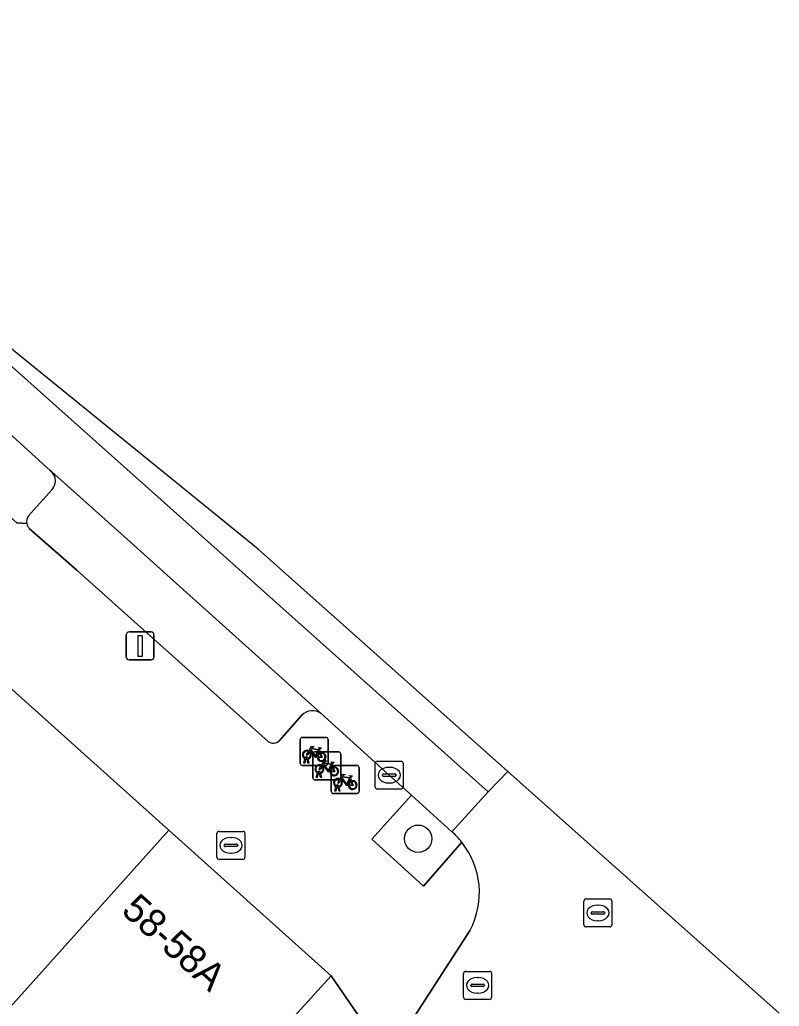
# Model space of a CAD drawing. Extents: x 161798 to 162385, y 382315 to 382833.
# Drawn here: x 162032.68 to 162059.83, y 382724.06 to 382759.31 of the extents above; entities that cross this region are included whole.
import ezdxf

# ---------------------------------------------------------------- set-up
doc = ezdxf.new("R2010")
doc.units = 0
for name, color, linetype in [('IMGEO_Boom', 7, 'Continuous'), ('IMGEO_Brandkraan', 7, 'Continuous'), ('IMGEO_Fietsenrek', 7, 'Continuous'), ('IMGEO_Groenvoorziening', 7, 'Continuous'), ('IMGEO_Kolk', 7, 'Continuous'), ('IMGEO_Lichtmast', 7, 'Continuous'), ('IMGEO_Pand', 7, 'Continuous'), ('IMGEO_Pand_nummerreeks', 7, 'Continuous'), ('IMGEO_Parkeervlak_open', 7, 'Continuous'), ('IMGEO_Rijbaan_lokaal_gesloten', 7, 'Continuous'), ('IMGEO_Rijbaan_lokaal_open', 7, 'Continuous'), ('IMGEO_Rioolput', 7, 'Continuous'), ('IMGEO_Voetpad_open', 7, 'Continuous')]:
    doc.layers.add(name, color=color, linetype=linetype)

msp = doc.modelspace()

# ---------------------------------------------------------------- linework, layer by layer
at = {"layer": 'IMGEO_Boom'}
msp.add_circle((162046.918, 382730.045), 0.489, dxfattribs=at)
at = {"layer": 'IMGEO_Brandkraan'}
for p, q in [((162039.729, 382729.381), (162039.729, 382730.233)), ((162039.804, 382730.307), (162040.656, 382730.307)), ((162040.217, 382730.087), (162040.242, 382730.087)), ((162040.73, 382730.233), (162040.73, 382729.381)), ((162039.988, 382729.801), (162039.988, 382729.813)), ((162040.426, 382729.764), (162040.028, 382729.764)), ((162040.031, 382729.85), (162040.429, 382729.85)), ((162040.472, 382729.813), (162040.472, 382729.801)), ((162040.24, 382729.527), (162040.215, 382729.527)), ((162040.656, 382729.307), (162039.804, 382729.307))]:
    msp.add_line(p, q, dxfattribs=at)
for points in [[(162039.729, 382729.381), (162039.729, 382730.233)], [(162039.804, 382730.307), (162040.656, 382730.307)], [(162040.73, 382730.233), (162040.73, 382729.381)], [(162040.656, 382729.307), (162039.804, 382729.307)]]:
    msp.add_lwpolyline(points, dxfattribs=at)
for centre, radius, start, end in [((162039.806, 382730.231), 0.0765, 91.552, 178.448), ((162039.806, 382730.231), 0.0765, 91.552, 178.448), ((162040.654, 382730.231), 0.0765, 1.552, 88.448), ((162040.654, 382730.231), 0.0765, 1.552, 88.448), ((162040.028, 382729.81), 0.0403, 85.8775, 175.7526), ((162040.025, 382729.8), 0.0366, 178.938, 274.7102), ((162040.429, 382729.807), 0.043, 264.8664, 352.4533), ((162040.433, 382729.812), 0.0386, 1.7309, 96.639), ((162039.806, 382729.383), 0.0765, 181.552, 268.448), ((162039.806, 382729.383), 0.0765, 181.552, 268.448), ((162040.654, 382729.383), 0.0765, 271.552, 358.448), ((162040.654, 382729.383), 0.0765, 271.552, 358.448)]:
    msp.add_arc(centre, radius, start, end, dxfattribs=at)
for centre, major_axis, ratio, start_param, end_param in [((162040.216, 382729.807), (-0.387, 0.002), 0.722429, 4.712389, 7.853982), ((162040.241, 382729.807), (-0.39, 0.002), 0.717154, 1.570796, 4.712389)]:
    msp.add_ellipse(centre, major_axis=major_axis, ratio=ratio, start_param=start_param, end_param=end_param, dxfattribs=at)
at = {"layer": 'IMGEO_Fietsenrek'}
for p, q in [((162042.703, 382732.739), (162042.703, 382733.58)), ((162042.703, 382733.58), (162042.703, 382732.739)), ((162042.778, 382733.664), (162043.619, 382733.664)), ((162043.619, 382733.664), (162042.778, 382733.664)), ((162043.703, 382733.589), (162043.703, 382732.748)), ((162043.703, 382732.748), (162043.703, 382733.589)), ((162043.39, 382733.213), (162043.426, 382733.118)), ((162042.83, 382732.748), (162042.869, 382732.908)), ((162042.899, 382732.896), (162042.864, 382732.748)), ((162042.941, 382732.92), (162042.94, 382732.924)), ((162042.982, 382732.748), (162042.948, 382732.89)), ((162042.972, 382732.931), (162042.973, 382732.924)), ((162042.98, 382732.894), (162043.015, 382732.748)), ((162043.152, 382732.225), (162043.152, 382733.066)), ((162043.152, 382733.066), (162043.152, 382732.225)), ((162043.227, 382733.15), (162044.068, 382733.15)), ((162044.068, 382733.15), (162043.227, 382733.15)), ((162044.152, 382733.075), (162044.152, 382732.234)), ((162044.152, 382732.234), (162044.152, 382733.075)), ((162043.628, 382732.664), (162042.787, 382732.664)), ((162042.787, 382732.664), (162043.628, 382732.664)), ((162042.864, 382732.748), (162042.83, 382732.748)), ((162043.015, 382732.748), (162042.982, 382732.748)), ((162043.813, 382731.736), (162043.813, 382732.577)), ((162043.813, 382732.577), (162043.813, 382731.736)), ((162043.839, 382732.699), (162043.875, 382732.604)), ((162043.888, 382732.661), (162044.729, 382732.661)), ((162044.729, 382732.661), (162043.888, 382732.661)), ((162044.813, 382732.586), (162044.813, 382731.745)), ((162044.813, 382731.745), (162044.813, 382732.586)), ((162044.077, 382732.15), (162043.236, 382732.15)), ((162043.236, 382732.15), (162044.077, 382732.15)), ((162043.279, 382732.234), (162043.318, 382732.394)), ((162043.313, 382732.234), (162043.279, 382732.234)), ((162043.348, 382732.382), (162043.313, 382732.234)), ((162043.39, 382732.406), (162043.389, 382732.41)), ((162043.431, 382732.234), (162043.397, 382732.376)), ((162043.421, 382732.417), (162043.422, 382732.41)), ((162043.429, 382732.38), (162043.464, 382732.234)), ((162043.464, 382732.234), (162043.431, 382732.234)), ((162044.5, 382732.21), (162044.536, 382732.115)), ((162043.94, 382731.745), (162043.979, 382731.905)), ((162044.009, 382731.893), (162043.974, 382731.745)), ((162044.051, 382731.917), (162044.05, 382731.921)), ((162044.092, 382731.745), (162044.058, 382731.887)), ((162044.082, 382731.928), (162044.083, 382731.921)), ((162044.09, 382731.891), (162044.125, 382731.745)), ((162044.738, 382731.661), (162043.897, 382731.661)), ((162043.897, 382731.661), (162044.738, 382731.661)), ((162043.974, 382731.745), (162043.94, 382731.745)), ((162044.125, 382731.745), (162044.092, 382731.745))]:
    msp.add_line(p, q, dxfattribs=at)
for points in [[(162043.016, 382733.19), (162043.111, 382733.354), (162043.197, 382733.34), (162043.199, 382733.331), (162043.143, 382733.32), (162043.116, 382733.275), (162043.372, 382733.234)], [(162043.312, 382732.946), (162043.262, 382732.946), (162043.071, 382733.197), (162043.052, 382733.165)], [(162043.359, 382733.209), (162043.102, 382733.25), (162043.085, 382733.221), (162043.252, 382733.001), (162043.359, 382733.209)], [(162043.372, 382733.234), (162043.397, 382733.283), (162043.391, 382733.287), (162043.368, 382733.291), (162043.356, 382733.298), (162043.355, 382733.301), (162043.357, 382733.306), (162043.452, 382733.291), (162043.454, 382733.281), (162043.444, 382733.268), (162043.432, 382733.262), (162043.418, 382733.268), (162043.39, 382733.213)], [(162043.037, 382733.138), (162042.985, 382733.048), (162042.945, 382733.023), (162042.946, 382733.07), (162043.001, 382733.164)], [(162043.407, 382733.111), (162043.377, 382733.188), (162043.268, 382732.97), (162043.311, 382732.97)], [(162043.341, 382732.97), (162043.461, 382732.969), (162043.417, 382733.083)], [(162043.437, 382733.09), (162043.492, 382732.945), (162043.342, 382732.945)], [(162043.465, 382732.676), (162043.56, 382732.84), (162043.646, 382732.826), (162043.648, 382732.817), (162043.592, 382732.806), (162043.565, 382732.761), (162043.821, 382732.72)], [(162043.486, 382732.624), (162043.434, 382732.534), (162043.394, 382732.509), (162043.395, 382732.556), (162043.45, 382732.65)], [(162043.761, 382732.432), (162043.711, 382732.432), (162043.52, 382732.683), (162043.501, 382732.651)], [(162043.808, 382732.695), (162043.551, 382732.736), (162043.534, 382732.707), (162043.701, 382732.487), (162043.808, 382732.695)], [(162043.856, 382732.597), (162043.826, 382732.674), (162043.717, 382732.456), (162043.76, 382732.456)], [(162043.79, 382732.456), (162043.91, 382732.455), (162043.866, 382732.569)], [(162043.886, 382732.576), (162043.941, 382732.431), (162043.791, 382732.431)], [(162043.821, 382732.72), (162043.846, 382732.769), (162043.84, 382732.773), (162043.817, 382732.777), (162043.805, 382732.784), (162043.804, 382732.787), (162043.806, 382732.792), (162043.901, 382732.777), (162043.903, 382732.767), (162043.893, 382732.754), (162043.881, 382732.748), (162043.867, 382732.754), (162043.839, 382732.699)], [(162044.147, 382732.135), (162044.095, 382732.045), (162044.055, 382732.02), (162044.056, 382732.067), (162044.111, 382732.161)], [(162044.126, 382732.187), (162044.221, 382732.351), (162044.307, 382732.337), (162044.309, 382732.328), (162044.253, 382732.317), (162044.226, 382732.272), (162044.482, 382732.231)], [(162044.422, 382731.943), (162044.372, 382731.943), (162044.181, 382732.194), (162044.162, 382732.162)], [(162044.469, 382732.206), (162044.212, 382732.247), (162044.195, 382732.218), (162044.362, 382731.998), (162044.469, 382732.206)], [(162044.517, 382732.108), (162044.487, 382732.185), (162044.378, 382731.967), (162044.421, 382731.967)], [(162044.482, 382732.231), (162044.507, 382732.28), (162044.501, 382732.284), (162044.478, 382732.288), (162044.466, 382732.295), (162044.465, 382732.298), (162044.467, 382732.303), (162044.562, 382732.288), (162044.564, 382732.278), (162044.554, 382732.265), (162044.542, 382732.259), (162044.528, 382732.265), (162044.5, 382732.21)], [(162044.451, 382731.967), (162044.571, 382731.966), (162044.527, 382732.08)], [(162044.547, 382732.087), (162044.602, 382731.942), (162044.452, 382731.942)]]:
    msp.add_lwpolyline(points, dxfattribs=at)
for centre, radius, start, end in [((162042.781, 382733.586), 0.0779, 92.4484, 184.2845), ((162042.781, 382733.586), 0.0779, 92.4484, 184.2845), ((162043.625, 382733.586), 0.0779, 2.4484, 94.2845), ((162043.625, 382733.586), 0.0779, 2.4484, 94.2845), ((162042.943, 382733.049), 0.159, 62.6766, 242.1369), ((162042.943, 382733.049), 0.129, 63.3192, 238.903), ((162042.923, 382732.92), 0.0499, 12.8025, 158.6934), ((162042.943, 382733.049), 0.159, 253.9967, 271.7867), ((162042.923, 382732.92), 0.0174, 12.8025, 163.4502), ((162042.943, 382733.049), 0.129, 253.415, 269.0204), ((162042.943, 382733.049), 0.129, 283.6043, 43.4302), ((162042.943, 382733.049), 0.159, 283.5766, 46.6042), ((162043.23, 382733.072), 0.0779, 92.4484, 184.2845), ((162043.23, 382733.072), 0.0779, 92.4484, 184.2845), ((162043.47, 382732.965), 0.159, 113.3408, 178.3217), ((162043.47, 382732.965), 0.159, 187.0065, 105.7708), ((162043.47, 382732.965), 0.129, 113.923, 177.9556), ((162043.47, 382732.965), 0.129, 188.6715, 104.5883), ((162044.074, 382733.072), 0.0779, 2.4484, 94.2845), ((162044.074, 382733.072), 0.0779, 2.4484, 94.2845), ((162042.781, 382732.742), 0.0779, 182.4484, 274.2845), ((162042.781, 382732.742), 0.0779, 182.4484, 274.2845), ((162043.392, 382732.535), 0.159, 62.6766, 242.1369), ((162043.392, 382732.535), 0.129, 63.3192, 238.903), ((162043.392, 382732.535), 0.129, 283.6043, 43.4302), ((162043.392, 382732.535), 0.159, 283.5766, 46.6042), ((162043.625, 382732.742), 0.0779, 272.4484, 4.2845), ((162043.625, 382732.742), 0.0779, 272.4484, 4.2845), ((162043.919, 382732.451), 0.159, 113.3408, 178.3217), ((162043.919, 382732.451), 0.159, 187.0065, 105.7708), ((162043.919, 382732.451), 0.129, 113.923, 177.9556), ((162043.919, 382732.451), 0.129, 188.6715, 104.5883), ((162043.891, 382732.583), 0.0779, 92.4484, 184.2845), ((162043.891, 382732.583), 0.0779, 92.4484, 184.2845), ((162044.735, 382732.583), 0.0779, 2.4484, 94.2845), ((162044.735, 382732.583), 0.0779, 2.4484, 94.2845), ((162043.23, 382732.228), 0.0779, 182.4484, 274.2845), ((162043.23, 382732.228), 0.0779, 182.4484, 274.2845), ((162043.372, 382732.406), 0.0499, 12.8025, 158.6934), ((162043.392, 382732.535), 0.159, 253.9967, 271.7867), ((162043.372, 382732.406), 0.0174, 12.8025, 163.4502), ((162043.392, 382732.535), 0.129, 253.415, 269.0204), ((162044.053, 382732.046), 0.159, 62.6766, 242.1369), ((162044.053, 382732.046), 0.129, 63.3192, 238.903), ((162044.074, 382732.228), 0.0779, 272.4484, 4.2845), ((162044.074, 382732.228), 0.0779, 272.4484, 4.2845), ((162044.053, 382732.046), 0.129, 283.6043, 43.4302), ((162044.053, 382732.046), 0.159, 283.5766, 46.6042), ((162044.033, 382731.917), 0.0499, 12.8025, 158.6934), ((162044.053, 382732.046), 0.159, 253.9967, 271.7867), ((162044.033, 382731.917), 0.0174, 12.8025, 163.4502), ((162044.053, 382732.046), 0.129, 253.415, 269.0204), ((162044.58, 382731.962), 0.159, 113.3408, 178.3217), ((162044.58, 382731.962), 0.159, 187.0065, 105.7708), ((162044.58, 382731.962), 0.129, 113.923, 177.9556), ((162044.58, 382731.962), 0.129, 188.6715, 104.5883), ((162043.891, 382731.739), 0.0779, 182.4484, 274.2845), ((162043.891, 382731.739), 0.0779, 182.4484, 274.2845), ((162044.735, 382731.739), 0.0779, 272.4484, 4.2845), ((162044.735, 382731.739), 0.0779, 272.4484, 4.2845)]:
    msp.add_arc(centre, radius, start, end, dxfattribs=at)
at = {"layer": 'IMGEO_Groenvoorziening'}
for points in [[(162033.82, 382743.154), (162033.775, 382743.194), (162031.597, 382745.168)], [(162029.87, 382744.103), (162029.886, 382743.76), (162032.575, 382741.336), (162032.926, 382741.313)], [(162032.983, 382741.575), (162033.832, 382742.517)], [(162048.13, 382730.285), (162046.684, 382731.604), (162045.261, 382730.034), (162047.107, 382728.348), (162048.479, 382729.916)]]:
    msp.add_lwpolyline(points, dxfattribs=at)
for centre, radius, start, end in [((162033.496, 382742.829), 0.459, 317.1303, 45.0281), ((162033.277, 382741.374), 0.356, 145.6163, 189.836), ((162046.895, 382728.767), 1.957, 35.9489, 50.8599)]:
    msp.add_arc(centre, radius, start, end, dxfattribs=at)
at = {"layer": 'IMGEO_Kolk'}
for p, q in [((162045.386, 382731.889), (162045.386, 382732.741)), ((162045.461, 382732.815), (162046.313, 382732.815)), ((162045.874, 382732.595), (162045.899, 382732.595)), ((162046.387, 382732.741), (162046.387, 382731.889)), ((162045.645, 382732.309), (162045.645, 382732.321)), ((162046.083, 382732.272), (162045.685, 382732.272)), ((162045.688, 382732.358), (162046.086, 382732.358)), ((162046.129, 382732.321), (162046.129, 382732.309)), ((162046.313, 382731.815), (162045.461, 382731.815)), ((162045.897, 382732.035), (162045.872, 382732.035))]:
    msp.add_line(p, q, dxfattribs=at)
for points in [[(162045.386, 382731.889), (162045.386, 382732.741)], [(162045.461, 382732.815), (162046.313, 382732.815)], [(162046.387, 382732.741), (162046.387, 382731.889)], [(162046.313, 382731.815), (162045.461, 382731.815)]]:
    msp.add_lwpolyline(points, dxfattribs=at)
for centre, radius, start, end in [((162045.463, 382732.739), 0.0765, 91.552, 178.448), ((162045.463, 382732.739), 0.0765, 91.552, 178.448), ((162046.311, 382732.739), 0.0765, 1.552, 88.448), ((162046.311, 382732.739), 0.0765, 1.552, 88.448), ((162045.685, 382732.318), 0.0403, 85.8775, 175.7526), ((162045.682, 382732.308), 0.0366, 178.938, 274.7102), ((162046.086, 382732.315), 0.043, 264.8664, 352.4533), ((162046.09, 382732.32), 0.0386, 1.7309, 96.639), ((162045.463, 382731.891), 0.0765, 181.552, 268.448), ((162045.463, 382731.891), 0.0765, 181.552, 268.448), ((162046.311, 382731.891), 0.0765, 271.552, 358.448), ((162046.311, 382731.891), 0.0765, 271.552, 358.448)]:
    msp.add_arc(centre, radius, start, end, dxfattribs=at)
for centre, major_axis, ratio, start_param, end_param in [((162045.873, 382732.315), (-0.387, 0.002), 0.722429, 4.712389, 7.853982), ((162045.898, 382732.315), (-0.39, 0.002), 0.717154, 1.570796, 4.712389)]:
    msp.add_ellipse(centre, major_axis=major_axis, ratio=ratio, start_param=start_param, end_param=end_param, dxfattribs=at)
at = {"layer": 'IMGEO_Lichtmast'}
for p, q in [((162036.586, 382737.435), (162037.376, 382737.435)), ((162037.376, 382737.435), (162036.586, 382737.435)), ((162036.486, 382736.535), (162036.486, 382737.335)), ((162036.486, 382737.335), (162036.486, 382736.535)), ((162037.476, 382737.335), (162037.476, 382736.535)), ((162037.476, 382736.535), (162037.476, 382737.335)), ((162037.376, 382736.435), (162036.586, 382736.435)), ((162036.586, 382736.435), (162037.376, 382736.435))]:
    msp.add_line(p, q, dxfattribs=at)
msp.add_lwpolyline([(162036.906, 382737.31), (162037.056, 382737.31), (162037.056, 382736.56), (162036.906, 382736.56), (162036.906, 382737.31)], dxfattribs=at)
for centre, start, end in [((162036.586, 382737.335), 90, 180), ((162036.586, 382737.335), 90, 180), ((162037.376, 382737.335), 0, 90), ((162037.376, 382737.335), 360, 90), ((162036.586, 382736.535), 180, 270), ((162036.586, 382736.535), 180, 270), ((162037.376, 382736.535), 270, 0), ((162037.376, 382736.535), 270, 0)]:
    msp.add_arc(centre, 0.1, start, end, dxfattribs=at)
at = {"layer": 'IMGEO_Pand'}
for points in [[(162038.012, 382730.344), (162027.754, 382739.543), (162011.093, 382721.034), (162011.249, 382720.933), (162020.899, 382711.331), (162027.277, 382718.416), (162031.391, 382722.985)], [(162043.809, 382725.145), (162038.012, 382730.344), (162031.391, 382722.985), (162034.809, 382719.922), (162031.855, 382714.755), (162030.255, 382715.747), (162027.277, 382718.416), (162020.899, 382711.331), (162021.086, 382711.145), (162027.742, 382707.225), (162032.096, 382704.768), (162039.623, 382717.887), (162038.323, 382719.109)]]:
    msp.add_lwpolyline(points, close=True, dxfattribs=at)
at = {"layer": 'IMGEO_Parkeervlak_open'}
for points in [[(162036.171, 382741.054), (162033.82, 382743.154)], [(162033.832, 382742.517), (162032.983, 382741.575)], [(162033.019, 382741.131), (162034.715, 382739.637), (162041.557, 382733.518)], [(162043.452, 382734.52), (162036.171, 382741.054)], [(162041.962, 382733.551), (162042.757, 382734.463)]]:
    msp.add_lwpolyline(points, dxfattribs=at)
for centre, radius, start, end in [((162033.496, 382742.829), 0.459, 317.1303, 45.0281), ((162033.277, 382741.374), 0.356, 145.6163, 189.836), ((162033.272, 382741.375), 0.351, 190.139, 223.994), ((162043.141, 382734.046), 0.567, 56.717, 132.6601), ((162041.74, 382733.773), 0.314, 234.3595, 314.957)]:
    msp.add_arc(centre, radius, start, end, dxfattribs=at)
at = {"layer": 'IMGEO_Rijbaan_lokaal_gesloten'}
msp.add_lwpolyline([(162024.654, 382753.809), (161999.533, 382774.178), (161998.874, 382773.374), (162015.823, 382759.219), (162017.838, 382757.467), (162031.597, 382745.168), (162033.775, 382743.194), (162033.82, 382743.154), (162036.171, 382741.054), (162043.452, 382734.52), (162045.887, 382732.315), (162046.684, 382731.604), (162048.13, 382730.285), (162049.418, 382731.719), (162037.507, 382742.354)], close=True, dxfattribs=at)
at = {"layer": 'IMGEO_Rijbaan_lokaal_open'}
msp.add_lwpolyline([(162050.126, 382732.448), (162041.198, 382740.395), (162024.654, 382753.809), (162037.507, 382742.354), (162049.418, 382731.719)], close=True, dxfattribs=at)
for points in [[(162059.829, 382723.81), (162050.126, 382732.448), (162049.418, 382731.719), (162048.13, 382730.285)], [(162048.78, 382726.777), (162046.062, 382722.574)]]:
    msp.add_lwpolyline(points, dxfattribs=at)
for centre, radius, start, end in [((162046.895, 382728.767), 1.957, 35.9489, 50.8599), ((162046.227, 382728.116), 2.883, 332.3186, 38.6362)]:
    msp.add_arc(centre, radius, start, end, dxfattribs=at)
at = {"layer": 'IMGEO_Rioolput'}
for p, q in [((162052.845, 382726.966), (162052.845, 382727.818)), ((162052.92, 382727.892), (162053.772, 382727.892)), ((162053.333, 382727.672), (162053.358, 382727.672)), ((162053.846, 382727.818), (162053.846, 382726.966)), ((162053.104, 382727.386), (162053.104, 382727.398)), ((162053.542, 382727.349), (162053.144, 382727.349)), ((162053.147, 382727.435), (162053.545, 382727.435)), ((162053.588, 382727.398), (162053.588, 382727.386)), ((162053.772, 382726.892), (162052.92, 382726.892)), ((162053.356, 382727.112), (162053.331, 382727.112)), ((162048.546, 382724.379), (162048.546, 382725.231)), ((162048.621, 382725.305), (162049.473, 382725.305)), ((162049.034, 382725.085), (162049.059, 382725.085)), ((162049.547, 382725.231), (162049.547, 382724.379)), ((162048.805, 382724.799), (162048.805, 382724.811)), ((162049.243, 382724.762), (162048.845, 382724.762)), ((162048.848, 382724.848), (162049.246, 382724.848)), ((162049.289, 382724.811), (162049.289, 382724.799)), ((162049.057, 382724.525), (162049.032, 382724.525)), ((162049.473, 382724.305), (162048.621, 382724.305))]:
    msp.add_line(p, q, dxfattribs=at)
for points in [[(162052.845, 382726.966), (162052.845, 382727.818)], [(162052.92, 382727.892), (162053.772, 382727.892)], [(162053.846, 382727.818), (162053.846, 382726.966)], [(162053.772, 382726.892), (162052.92, 382726.892)], [(162048.546, 382724.379), (162048.546, 382725.231)], [(162048.621, 382725.305), (162049.473, 382725.305)], [(162049.547, 382725.231), (162049.547, 382724.379)], [(162049.473, 382724.305), (162048.621, 382724.305)]]:
    msp.add_lwpolyline(points, dxfattribs=at)
for centre, radius, start, end in [((162052.922, 382727.816), 0.0765, 91.552, 178.448), ((162052.922, 382727.816), 0.0765, 91.552, 178.448), ((162053.77, 382727.816), 0.0765, 1.552, 88.448), ((162053.77, 382727.816), 0.0765, 1.552, 88.448), ((162053.144, 382727.395), 0.0403, 85.8775, 175.7526), ((162053.141, 382727.385), 0.0366, 178.938, 274.7102), ((162053.545, 382727.392), 0.043, 264.8664, 352.4533), ((162053.549, 382727.397), 0.0386, 1.7309, 96.639), ((162052.922, 382726.968), 0.0765, 181.552, 268.448), ((162052.922, 382726.968), 0.0765, 181.552, 268.448), ((162053.77, 382726.968), 0.0765, 271.552, 358.448), ((162053.77, 382726.968), 0.0765, 271.552, 358.448), ((162048.623, 382725.229), 0.0765, 91.552, 178.448), ((162048.623, 382725.229), 0.0765, 91.552, 178.448), ((162049.471, 382725.229), 0.0765, 1.552, 88.448), ((162049.471, 382725.229), 0.0765, 1.552, 88.448), ((162048.845, 382724.808), 0.0403, 85.8775, 175.7526), ((162048.842, 382724.798), 0.0366, 178.938, 274.7102), ((162049.246, 382724.805), 0.043, 264.8664, 352.4533), ((162049.25, 382724.81), 0.0386, 1.7309, 96.639), ((162048.623, 382724.381), 0.0765, 181.552, 268.448), ((162048.623, 382724.381), 0.0765, 181.552, 268.448), ((162049.471, 382724.381), 0.0765, 271.552, 358.448), ((162049.471, 382724.381), 0.0765, 271.552, 358.448)]:
    msp.add_arc(centre, radius, start, end, dxfattribs=at)
for centre, major_axis, ratio, start_param, end_param in [((162053.332, 382727.392), (-0.387, 0.002), 0.722429, 4.712389, 7.853982), ((162053.357, 382727.392), (-0.39, 0.002), 0.717154, 1.570796, 4.712389), ((162049.033, 382724.805), (-0.387, 0.002), 0.722429, 4.712389, 7.853982), ((162049.058, 382724.805), (-0.39, 0.002), 0.717154, 1.570796, 4.712389)]:
    msp.add_ellipse(centre, major_axis=major_axis, ratio=ratio, start_param=start_param, end_param=end_param, dxfattribs=at)
at = {"layer": 'IMGEO_Voetpad_open'}
for points in [[(161994.37, 382772.717), (161991.783, 382769.02), (161991.848, 382768.97), (161997.519, 382764.558), (161998.609, 382765.767), (162000, 382764.491), (162003.821, 382761.079), (162009.776, 382755.729), (162015.335, 382750.798), (162016.083, 382750.117), (162017.324, 382748.986), (162022.858, 382743.945), (162027.754, 382739.543), (162038.012, 382730.344), (162043.809, 382725.145), (162045.819, 382722.219)], [(162032.926, 382741.313), (162032.575, 382741.336), (162029.886, 382743.76), (162029.87, 382744.103)], [(162041.557, 382733.518), (162034.715, 382739.637), (162033.019, 382741.131)], [(162042.757, 382734.463), (162041.962, 382733.551)], [(162048.479, 382729.916), (162047.107, 382728.348), (162045.261, 382730.034), (162046.684, 382731.604), (162045.887, 382732.315), (162043.452, 382734.52)], [(162046.062, 382722.574), (162048.78, 382726.777)], [(162045.819, 382722.219), (162043.809, 382725.145), (162038.323, 382719.109), (162039.623, 382717.887), (162032.096, 382704.768), (162030.046, 382701.359), (162026.271, 382694.655), (162022.485, 382687.932), (162019.684, 382682.959), (162015.615, 382675.734), (162015.046, 382674.723), (162012.489, 382670.184), (162009.351, 382664.611), (162005.425, 382657.64), (162002.666, 382652.742), (162000, 382648.009), (161998.381, 382645.135), (161995.375, 382646.828), (161994.867, 382646.022), (161990.55, 382641.902), (161994.605, 382633.896), (161994.989, 382632.3)]]:
    msp.add_lwpolyline(points, dxfattribs=at)
for centre, radius, start, end in [((162033.272, 382741.375), 0.351, 190.139, 223.994), ((162043.141, 382734.046), 0.567, 56.717, 132.6601), ((162041.74, 382733.773), 0.314, 234.3595, 314.957), ((162046.227, 382728.116), 2.883, 332.3186, 38.6362)]:
    msp.add_arc(centre, radius, start, end, dxfattribs=at)

# ---------------------------------------------------------------- texts
at = {"layer": 'IMGEO_Pand_nummerreeks'}
msp.add_text('58-58A', height=1, rotation=318.1282, dxfattribs=at).set_placement((162036.266, 382727.414))

doc.saveas('drawing.dxf')
